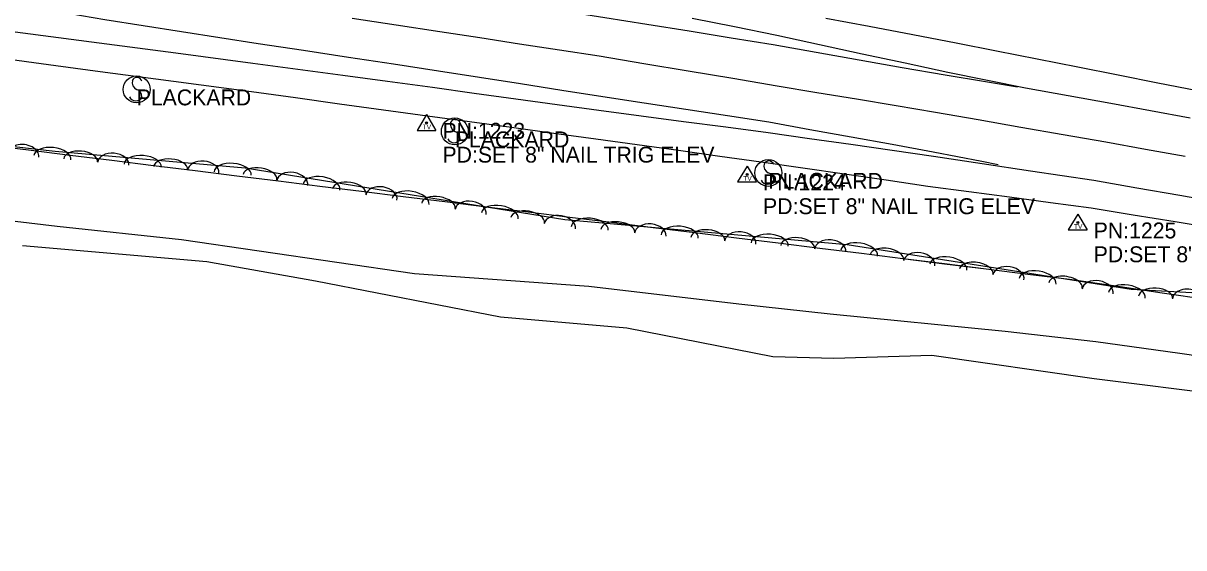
# Model space of a CAD drawing. Extents: x 1441650 to 1491889, y 345904 to 358319.
# Drawn here: x 1468481.3 to 1468846.5, y 349033.5 to 349198.5 of the extents above; entities that cross this region are included whole.
import ezdxf

# ---------------------------------------------------------------- set-up
doc = ezdxf.new("R2010")
doc.units = 0
for name, color, linetype in [('S_EDGE_PAVEMENT', 7, 'Continuous'), ('S_PAVEMENT_CROWN', 7, 'Continuous'), ('S_SECONDARY_CTL', 7, 'Continuous'), ('S_SECONDARY_CTL_ANNOT', 7, 'Continuous'), ('S_SHOULDER', 7, 'Continuous'), ('S_SIGN', 7, 'Continuous'), ('S_SIGN_ANNOT', 7, 'Continuous'), ('S_STREAM', 7, 'Continuous'), ('S_TREE', 7, 'Continuous')]:
    doc.layers.add(name, color=color, linetype=linetype)

msp = doc.modelspace()

# ---------------------------------------------------------------- linework, layer by layer
at = {"layer": 'S_EDGE_PAVEMENT'}
for points in [[(1468691.78, 349200.11), (1468705.08, 349197.39), (1468718.38, 349194.67), (1468731.84, 349191.77), (1468745.29, 349188.87), (1468758.74, 349185.98), (1468772.2, 349183.08), (1468796.69, 349178.1), (1468810.08, 349175.7), (1468823.47, 349173.31), (1468835.95, 349171.03), (1468848.44, 349168.74)], [(1468474.72, 349196.28), (1468489.93, 349194.32), (1468505.15, 349192.35), (1468529.33, 349189.15), (1468553.51, 349185.95), (1468567.65, 349184.04), (1468581.78, 349182.13), (1468595.92, 349180.22), (1468610.05, 349178.31), (1468623.14, 349176.51), (1468636.23, 349174.7), (1468649.32, 349172.89), (1468662.4, 349171.09), (1468675.73, 349169.34), (1468689.06, 349167.6), (1468702.39, 349165.85), (1468715.72, 349164.1), (1468728.72, 349162.25), (1468741.73, 349160.4), (1468754.73, 349158.54), (1468767.73, 349156.69), (1468783, 349154.38), (1468798.27, 349152.07), (1468818.2, 349149.06), (1468831.72, 349146.72), (1468845.23, 349144.38), (1468858.74, 349142.03)]]:
    msp.add_lwpolyline(points, dxfattribs=at)
at = {"layer": 'S_PAVEMENT_CROWN'}
for points in [[(1468468.14, 349230.23), (1468482.78, 349227.95), (1468497.41, 349225.68), (1468512.04, 349223.41), (1468535.35, 349220.03), (1468558.65, 349216.66), (1468573.1, 349214.45), (1468587.54, 349212.25), (1468601.99, 349210.04), (1468616.43, 349207.83), (1468640.35, 349204.06), (1468664.27, 349200.29), (1468677.52, 349198.17), (1468690.77, 349196.04), (1468704.02, 349193.92), (1468717.27, 349191.79), (1468730.8, 349189.39), (1468744.33, 349186.99), (1468757.87, 349184.59), (1468771.4, 349182.19), (1468784.04, 349180.14), (1468794.12, 349178.51)], [(1468477.67, 349204.56), (1468492.29, 349202.13), (1468506.91, 349199.69), (1468531.07, 349195.9), (1468555.23, 349192.11), (1468569.41, 349189.96), (1468583.59, 349187.8), (1468597.78, 349185.65), (1468611.96, 349183.49), (1468624.87, 349181.48), (1468637.79, 349179.47), (1468650.71, 349177.45), (1468663.63, 349175.44), (1468676.69, 349173.44), (1468689.76, 349171.44), (1468702.83, 349169.43), (1468715.9, 349167.43), (1468728.82, 349165.09), (1468741.75, 349162.74), (1468754.67, 349160.4), (1468767.6, 349158.05), (1468782.94, 349155.06), (1468788.07, 349154.06)], [(1468584.82, 349200.09), (1468598.59, 349198), (1468612.37, 349195.91), (1468624.9, 349193.97), (1468637.43, 349192.04), (1468649.97, 349190.1), (1468662.5, 349188.17), (1468676.5, 349185.83), (1468690.5, 349183.49), (1468704.51, 349181.15), (1468718.51, 349178.81), (1468730.97, 349176.73), (1468743.44, 349174.65), (1468755.9, 349172.58), (1468768.36, 349170.5), (1468781.76, 349168.16), (1468795.15, 349165.82), (1468808.55, 349163.49), (1468821.95, 349161.15), (1468834.41, 349158.88), (1468846.87, 349156.61)]]:
    msp.add_lwpolyline(points, dxfattribs=at)
at = {"layer": 'S_SECONDARY_CTL'}
for p, q in [((1468608.18, 349169.74), (1468605.17, 349164.78)), ((1468608.18, 349169.74), (1468611.13, 349164.78)), ((1468605.17, 349164.78), (1468611.13, 349164.78)), ((1468709.06, 349153.53), (1468706.05, 349148.57)), ((1468709.06, 349153.53), (1468712.01, 349148.57)), ((1468706.05, 349148.57), (1468712.01, 349148.57)), ((1468813.1, 349138.4), (1468810.09, 349133.45)), ((1468813.1, 349138.4), (1468816.05, 349133.45)), ((1468810.09, 349133.45), (1468816.05, 349133.45))]:
    msp.add_line(p, q, dxfattribs=at)
for centre, radius in [((1468608.18, 349167.13), 0.311), ((1468608.18, 349167.13), 0.183), ((1468608.18, 349167.13), 0.103), ((1468709.06, 349150.92), 0.311), ((1468709.06, 349150.92), 0.183), ((1468709.06, 349150.92), 0.103), ((1468813.1, 349135.79), 0.311), ((1468813.1, 349135.79), 0.183), ((1468813.1, 349135.79), 0.103)]:
    msp.add_circle(centre, radius, dxfattribs=at)
at = {"layer": 'S_SHOULDER'}
for points in [[(1468733.85, 349200.11), (1468747.5, 349197.5), (1468761.16, 349194.89), (1468774.82, 349192.27), (1468787.57, 349189.75), (1468800.32, 349187.23), (1468813.07, 349184.72), (1468825.82, 349182.2), (1468838.28, 349179.75), (1468850.75, 349177.3)], [(1468474.61, 349187.46), (1468489.26, 349185.47), (1468503.91, 349183.47), (1468528.52, 349180.22), (1468553.12, 349176.97), (1468566.96, 349175.06), (1468580.79, 349173.15), (1468594.63, 349171.25), (1468608.47, 349169.34), (1468621.71, 349167.53), (1468634.95, 349165.73), (1468648.18, 349163.92), (1468661.42, 349162.11), (1468674.43, 349160.31), (1468687.44, 349158.5), (1468700.45, 349156.7), (1468713.46, 349154.89), (1468726.58, 349152.99), (1468739.71, 349151.08), (1468752.83, 349149.17), (1468765.95, 349147.26), (1468778.8, 349145.55), (1468791.64, 349143.83), (1468804.48, 349142.12), (1468817.32, 349140.41), (1468830.54, 349138.25), (1468843.76, 349136.09), (1468856.98, 349133.94)]]:
    msp.add_lwpolyline(points, dxfattribs=at)
at = {"layer": 'S_SIGN'}
for centre in [(1468516.95, 349177.64), (1468617.07, 349164.44), (1468715.73, 349151.4)]:
    msp.add_circle(centre, 4.24, dxfattribs=at)
for centre, radius, start, end in [((1468518.11, 349179.89), 2.55, 167.1196, 241.9813), ((1468517.07, 349179.79), 1.62, 16.5258, 156.8957), ((1468516.69, 349176.24), 2.17, 204.641, 335.359), ((1468516.25, 349175.36), 2.38, 358.6529, 73.7063), ((1468617.2, 349166.6), 1.62, 16.5258, 156.8957), ((1468618.24, 349166.7), 2.55, 167.1196, 241.9813), ((1468616.37, 349162.16), 2.38, 358.6529, 73.7063), ((1468616.81, 349163.05), 2.17, 204.641, 335.359), ((1468716.89, 349153.65), 2.55, 167.1196, 241.9813), ((1468715.86, 349153.55), 1.62, 16.5258, 156.8957), ((1468715.03, 349149.12), 2.38, 358.6529, 73.7063), ((1468715.47, 349150), 2.17, 204.641, 335.359)]:
    msp.add_arc(centre, radius, start, end, dxfattribs=at)
at = {"layer": 'S_STREAM'}
for points in [[(1468450.44, 349139.59), (1468491.96, 349134.66), (1468531.06, 349130.48), (1468604.42, 349119.73), (1468659.27, 349115.72), (1468706.48, 349110.21), (1468735.19, 349107.04), (1468790.22, 349101.59), (1468818.75, 349098.38), (1468845.23, 349094.67), (1468857.53, 349092.94), (1468920.39, 349082.11), (1468980.04, 349074.04), (1469024.79, 349065.78), (1469061.09, 349057.78), (1469089.1, 349053.71), (1469109.79, 349048.63), (1469139.43, 349040.99)], [(1469132.39, 349033.49), (1469041.55, 349053.5), (1468970.56, 349066.75), (1468905.8, 349073.19), (1468860.06, 349081.34), (1468818.28, 349086.64), (1468767.14, 349093.94), (1468736.33, 349092.99), (1468717.1, 349093.52), (1468671.22, 349102.54), (1468631.49, 349106.03), (1468573.2, 349117.36), (1468538.99, 349123.41), (1468481.06, 349128.41)]]:
    msp.add_lwpolyline(points, dxfattribs=at)
at = {"layer": 'S_TREE'}
for points in [[(1468279.36, 349186.14), (1468388.08, 349169.91), (1468491.33, 349158.18), (1468551.1, 349152.96), (1468651.66, 349136.73), (1468740.58, 349128.86), (1468829.88, 349114.83), (1468879.6, 349112.06), (1468945.74, 349100.93), (1469100.54, 349073.9), (1469240.09, 349045.67)], [(1468469.82, 349160.26), (1468482.92, 349158.63), (1468496.02, 349157), (1468509.13, 349155.38), (1468522.23, 349153.75), (1468535.33, 349152.12), (1468548.44, 349150.5), (1468561.54, 349148.87), (1468574.64, 349147.24), (1468587.75, 349145.62), (1468600.85, 349143.99), (1468613.95, 349142.36), (1468627.06, 349140.74), (1468640.16, 349139.11), (1468653.26, 349137.49), (1468666.37, 349135.86), (1468679.47, 349134.23), (1468692.57, 349132.61), (1468705.68, 349130.98), (1468718.78, 349129.35), (1468731.88, 349127.73), (1468744.99, 349126.1), (1468758.09, 349124.47), (1468771.19, 349122.85), (1468784.3, 349121.22), (1468797.4, 349119.59), (1468810.5, 349117.97), (1468825.09, 349115.84), (1468839.69, 349113.71), (1468854.28, 349111.58)], [(1468469.82, 349160.26), (1468482.92, 349158.63), (1468496.02, 349157), (1468509.13, 349155.38), (1468522.23, 349153.75), (1468535.33, 349152.12), (1468548.44, 349150.5), (1468561.54, 349148.87), (1468574.64, 349147.24), (1468587.75, 349145.62), (1468600.85, 349143.99), (1468613.95, 349142.36), (1468627.06, 349140.74), (1468640.16, 349139.11), (1468653.26, 349137.48), (1468666.37, 349135.86), (1468679.47, 349134.23), (1468692.57, 349132.6), (1468705.68, 349130.98), (1468718.78, 349129.35), (1468731.88, 349127.72), (1468744.99, 349126.1), (1468758.09, 349124.47), (1468771.19, 349122.84), (1468784.3, 349121.22), (1468797.4, 349119.59), (1468810.5, 349117.96), (1468825.09, 349115.83), (1468839.69, 349113.71), (1468854.28, 349111.58)]]:
    msp.add_lwpolyline(points, dxfattribs=at)
for centre, major_axis, ratio, start_param, end_param in [((1468481.23, 349156.95), (-4.92, 0.56), 0.679732, 3.140669, 6.282262), ((1468490.46, 349156.17), (-5.83, 0.66), 0.545602, 3.141025, 6.282617), ((1468499.35, 349155.37), (-5.33, 0.47), 0.536287, 3.141593, 6.283185), ((1468509.59, 349154.22), (-4.94, 0.43), 0.679718, 3.141593, 6.283185), ((1468518.83, 349153.67), (-5.85, 0.51), 0.545591, 3.141593, 6.283185), ((1468527.67, 349152.9), (-5.33, 0.47), 0.536287, 3.141593, 6.283185), ((1468537.91, 349151.74), (-4.94, 0.43), 0.679718, 3.141593, 6.283185), ((1468547.15, 349151.19), (-5.85, 0.51), 0.545591, 3.141593, 6.283185), ((1468555.79, 349150.07), (-5.28, 0.85), 0.536309, 3.141593, 6.283185), ((1468565.92, 349148.17), (-4.89, 0.79), 0.679747, 3.141593, 6.283185), ((1468575.1, 349146.95), (-5.79, 0.94), 0.545614, 3.141593, 6.283185), ((1468583.86, 349145.54), (-5.28, 0.85), 0.536309, 3.141593, 6.283185), ((1468593.98, 349143.64), (-4.89, 0.79), 0.679747, 3.141593, 6.283185), ((1468603.17, 349142.42), (-5.79, 0.94), 0.545614, 3.141593, 6.283185), ((1468611.92, 349141.01), (-5.28, 0.85), 0.536309, 3.141593, 6.283185), ((1468622.05, 349139.11), (-4.89, 0.79), 0.679747, 3.141593, 6.283185), ((1468631.23, 349137.89), (-5.79, 0.94), 0.545614, 3.141593, 6.283185), ((1468639.98, 349136.48), (-5.28, 0.85), 0.536309, 3.141593, 6.283185), ((1468650.11, 349134.58), (-4.89, 0.79), 0.679747, 3.141593, 6.283185), ((1468659.52, 349133.92), (-5.85, 0.52), 0.545591, 3.141593, 6.283185), ((1468668.35, 349133.14), (-5.33, 0.47), 0.536287, 3.141593, 6.283185), ((1468678.59, 349131.97), (-4.94, 0.44), 0.679718, 3.141593, 6.283185), ((1468687.83, 349131.41), (-5.85, 0.52), 0.545591, 3.141593, 6.283185), ((1468696.67, 349130.63), (-5.33, 0.47), 0.536287, 3.141593, 6.283185), ((1468706.9, 349129.47), (-4.94, 0.44), 0.679718, 3.141593, 6.283185), ((1468716.15, 349128.91), (-5.85, 0.52), 0.545591, 3.141593, 6.283185), ((1468724.98, 349128.13), (-5.33, 0.47), 0.536287, 3.141593, 6.283185), ((1468735.22, 349126.96), (-4.94, 0.44), 0.679718, 3.141593, 6.283185), ((1468744.29, 349126.15), (-5.8, 0.91), 0.545617, 3.141124, 6.282716), ((1468753.05, 349124.77), (-5.28, 0.83), 0.536313, 3.141138, 6.282731), ((1468763.19, 349122.92), (-4.9, 0.77), 0.679751, 3.14083, 6.282422), ((1468772.37, 349121.74), (-5.8, 0.91), 0.545617, 3.141124, 6.282716), ((1468781.13, 349120.36), (-5.28, 0.83), 0.536313, 3.141138, 6.282731), ((1468791.27, 349118.51), (-4.9, 0.77), 0.679751, 3.14083, 6.282422), ((1468800.46, 349117.32), (-5.8, 0.91), 0.545617, 3.141124, 6.282716), ((1468809.22, 349115.95), (-5.28, 0.83), 0.536313, 3.141138, 6.282731), ((1468819.35, 349114.1), (-4.9, 0.77), 0.679751, 3.14083, 6.282422), ((1468828.54, 349112.91), (-5.8, 0.91), 0.545617, 3.141124, 6.282716), ((1468837.59, 349112.3), (-5.34, 0.29), 0.53633, 3.140414, 6.282006), ((1468847.86, 349111.47), (-4.95, 0.27), 0.679772, 3.139614, 6.281207)]:
    msp.add_ellipse(centre, major_axis=major_axis, ratio=ratio, start_param=start_param, end_param=end_param, dxfattribs=at)

# ---------------------------------------------------------------- texts
at = {"layer": 'S_SECONDARY_CTL'}
for p in [(1468606.97, 349165.11), (1468707.86, 349148.9), (1468811.9, 349133.78)]:
    msp.add_text('TV', height=1.5, rotation=360, dxfattribs=at).set_placement(p)
at = {"layer": 'S_SECONDARY_CTL_ANNOT'}
for s, p in [('PN:1223', (1468613.18, 349162.13)), ('PD:SET 8" NAIL TRIG ELEV', (1468613.18, 349154.63)), ('PN:1224', (1468714.06, 349145.92)), ('PD:SET 8" NAIL TRIG ELEV', (1468714.06, 349138.42)), ('PN:1225', (1468818.1, 349130.79)), ('PD:SET 8" NAIL TRIG ELEV', (1468818.1, 349123.29))]:
    msp.add_text(s, height=5, dxfattribs=at).set_placement(p)
at = {"layer": 'S_SIGN_ANNOT'}
for p in [(1468516.95, 349172.64), (1468617.07, 349159.44), (1468715.73, 349146.4)]:
    msp.add_text('PLACKARD', height=5, dxfattribs=at).set_placement(p)

doc.saveas('drawing.dxf')
